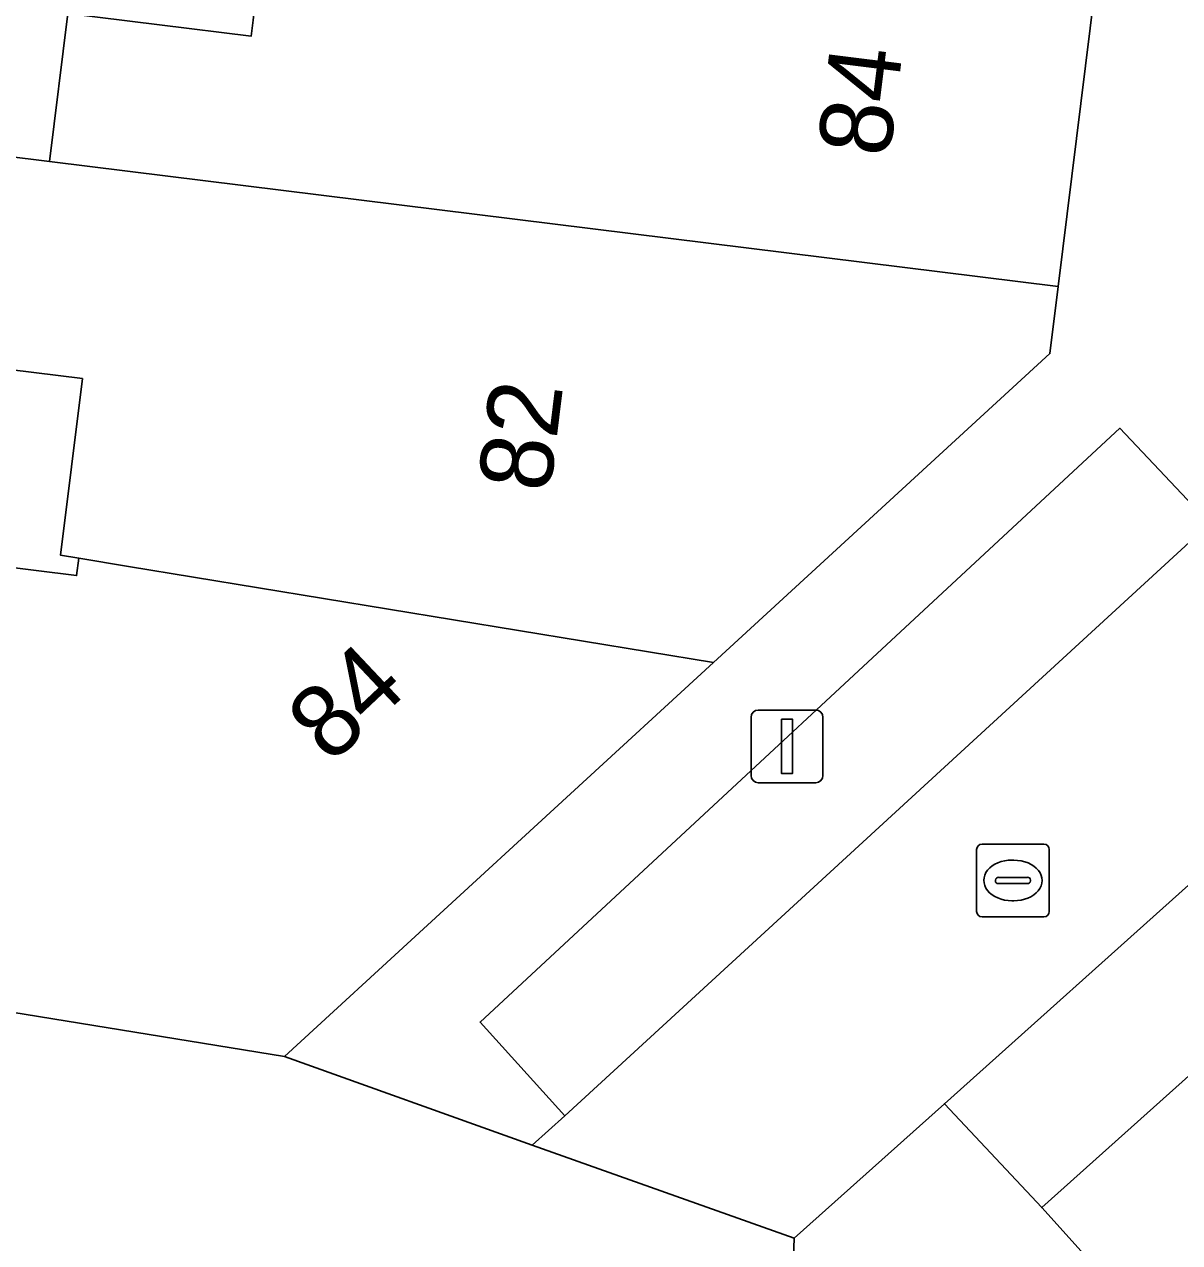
# Model space of a CAD drawing. Extents: x 162172 to 163187, y 382874 to 383685.
# Drawn here: x 162704 to 162719.9, y 383324.93 to 383341.7 of the extents above; entities that cross this region are included whole.
import ezdxf

# ---------------------------------------------------------------- set-up
doc = ezdxf.new("R2010")
doc.units = 0
for name, color, linetype in [('IMGEO_Erf', 7, 'Continuous'), ('IMGEO_Kolk', 7, 'Continuous'), ('IMGEO_Lichtmast', 7, 'Continuous'), ('IMGEO_Pand', 7, 'Continuous'), ('IMGEO_Pand_nummerreeks', 7, 'Continuous'), ('IMGEO_Parkeervlak_open', 7, 'Continuous'), ('IMGEO_Voetpad_open', 7, 'Continuous'), ('IMGEO_Woonerf_open', 7, 'Continuous')]:
    doc.layers.add(name, color=color, linetype=linetype)

msp = doc.modelspace()

# ---------------------------------------------------------------- linework, layer by layer
at = {"layer": 'IMGEO_Erf'}
for points in [[(162701.346, 383340.184), (162704.35, 383339.812), (162704.603, 383341.849), (162707.122, 383341.536), (162707.15, 383341.757), (162707.433, 383344.062), (162707.66, 383345.912), (162705.416, 383346.19), (162705.449, 383346.46), (162702.837, 383346.784)], [(162703.606, 383334.251), (162704.721, 383334.113), (162704.751, 383334.352), (162704.5, 383334.393), (162704.802, 383336.825), (162702.75, 383337.08)]]:
    msp.add_lwpolyline(points, dxfattribs=at)
at = {"layer": 'IMGEO_Kolk'}
for p, q in [((162717.183, 383330.418), (162718.035, 383330.418)), ((162717.108, 383329.492), (162717.108, 383330.344)), ((162718.109, 383330.344), (162718.109, 383329.492)), ((162717.596, 383330.198), (162717.621, 383330.198)), ((162717.367, 383329.912), (162717.367, 383329.924)), ((162717.41, 383329.961), (162717.808, 383329.961)), ((162717.851, 383329.924), (162717.851, 383329.912)), ((162717.805, 383329.875), (162717.407, 383329.875)), ((162717.619, 383329.638), (162717.594, 383329.638)), ((162718.035, 383329.418), (162717.183, 383329.418))]:
    msp.add_line(p, q, dxfattribs=at)
for points in [[(162717.183, 383330.418), (162718.035, 383330.418)], [(162717.108, 383329.492), (162717.108, 383330.344)], [(162718.109, 383330.344), (162718.109, 383329.492)], [(162718.035, 383329.418), (162717.183, 383329.418)]]:
    msp.add_lwpolyline(points, dxfattribs=at)
for centre, radius, start, end in [((162717.185, 383330.342), 0.0765, 91.552, 178.448), ((162717.185, 383330.342), 0.0765, 91.552, 178.448), ((162718.033, 383330.342), 0.0765, 1.552, 88.448), ((162718.033, 383330.342), 0.0765, 1.552, 88.448), ((162717.407, 383329.921), 0.0403, 85.8775, 175.7526), ((162717.812, 383329.923), 0.0386, 1.7309, 96.639), ((162717.404, 383329.911), 0.0366, 178.938, 274.7102), ((162717.808, 383329.918), 0.043, 264.8664, 352.4533), ((162717.185, 383329.494), 0.0765, 181.552, 268.448), ((162717.185, 383329.494), 0.0765, 181.552, 268.448), ((162718.033, 383329.494), 0.0765, 271.552, 358.448), ((162718.033, 383329.494), 0.0765, 271.552, 358.448)]:
    msp.add_arc(centre, radius, start, end, dxfattribs=at)
for centre, major_axis, ratio, start_param, end_param in [((162717.595, 383329.918), (-0.387, 0.002), 0.722429, 4.712389, 7.853982), ((162717.62, 383329.918), (-0.39, 0.002), 0.717154, 1.570796, 4.712389)]:
    msp.add_ellipse(centre, major_axis=major_axis, ratio=ratio, start_param=start_param, end_param=end_param, dxfattribs=at)
at = {"layer": 'IMGEO_Lichtmast'}
for p, q in [((162714.004, 383331.363), (162714.004, 383332.163)), ((162714.004, 383332.163), (162714.004, 383331.363)), ((162714.104, 383332.263), (162714.894, 383332.263)), ((162714.894, 383332.263), (162714.104, 383332.263)), ((162714.994, 383332.163), (162714.994, 383331.363)), ((162714.994, 383331.363), (162714.994, 383332.163)), ((162714.894, 383331.263), (162714.104, 383331.263)), ((162714.104, 383331.263), (162714.894, 383331.263))]:
    msp.add_line(p, q, dxfattribs=at)
msp.add_lwpolyline([(162714.424, 383332.138), (162714.574, 383332.138), (162714.574, 383331.388), (162714.424, 383331.388), (162714.424, 383332.138)], dxfattribs=at)
for centre, start, end in [((162714.104, 383332.163), 90, 180), ((162714.104, 383332.163), 90, 180), ((162714.894, 383332.163), 0, 90), ((162714.894, 383332.163), 360, 90), ((162714.104, 383331.363), 180, 270), ((162714.104, 383331.363), 180, 270), ((162714.894, 383331.363), 270, 0), ((162714.894, 383331.363), 270, 0)]:
    msp.add_arc(centre, 0.1, start, end, dxfattribs=at)
at = {"layer": 'IMGEO_Pand'}
for points in [[(162718.797, 383342.654), (162710.196, 383343.72), (162707.433, 383344.062), (162707.15, 383341.757), (162707.122, 383341.536), (162704.603, 383341.849), (162704.35, 383339.812), (162718.231, 383338.092)], [(162718.231, 383338.092), (162704.35, 383339.812), (162701.346, 383340.184), (162701.024, 383337.584), (162700.988, 383337.299), (162702.589, 383337.1), (162702.75, 383337.08), (162704.802, 383336.825), (162704.5, 383334.393), (162704.751, 383334.352), (162705.436, 383334.24), (162713.487, 383332.918), (162718.117, 383337.17)], [(162704.751, 383334.352), (162704.721, 383334.113), (162703.606, 383334.251), (162703.526, 383334.261), (162702.438, 383334.532), (162698.119, 383335.067), (162695.874, 383335.345), (162694.994, 383329.543), (162707.584, 383327.496), (162713.487, 383332.918), (162705.436, 383334.24)]]:
    msp.add_lwpolyline(points, close=True, dxfattribs=at)
at = {"layer": 'IMGEO_Parkeervlak_open'}
for points in [[(162720.319, 383334.831), (162719.08, 383336.142), (162710.275, 383327.97), (162711.44, 383326.677)], [(162721.36, 383321.691), (162732.572, 383331.719), (162729.204, 383335.445), (162718.005, 383325.416)]]:
    msp.add_lwpolyline(points, close=True, dxfattribs=at)
at = {"layer": 'IMGEO_Voetpad_open'}
for points in [[(162723.651, 383333.101), (162716.666, 383326.845), (162718.005, 383325.416), (162729.204, 383335.445), (162730.584, 383337.129), (162728.36, 383339.697), (162729.628, 383349.61), (162730.854, 383359.187), (162731.506, 383364.279), (162732.235, 383369.982), (162733.029, 383376.181), (162733.746, 383381.785), (162734.425, 383387.093), (162735.137, 383392.66), (162735.762, 383397.544), (162736.167, 383400.709)], [(162722.755, 383374.589), (162722.165, 383369.828), (162721.6, 383365.266), (162721.059, 383360.903), (162720.493, 383356.341), (162719.928, 383351.779), (162719.367, 383347.259), (162719.362, 383347.217), (162718.797, 383342.654), (162718.231, 383338.092), (162718.117, 383337.17), (162713.487, 383332.918), (162707.584, 383327.496), (162710.992, 383326.273), (162711.44, 383326.677), (162710.275, 383327.97), (162719.08, 383336.142), (162720.319, 383334.831)], [(162707.156, 383322.944), (162707.317, 383323.417), (162714.458, 383320.909), (162714.598, 383324.993), (162710.992, 383326.273), (162707.584, 383327.496), (162694.994, 383329.543), (162690.373, 383330.294), (162686.082, 383330.991), (162681.225, 383331.781), (162625.697, 383340.429)], [(162721.36, 383321.691), (162718.005, 383325.416), (162716.666, 383326.845), (162714.598, 383324.993), (162714.458, 383320.909), (162714.293, 383320.493), (162714.596, 383320.371), (162714.898, 383320.247), (162717.594, 383319.136), (162717.895, 383319.007), (162718.196, 383318.877)]]:
    msp.add_lwpolyline(points, dxfattribs=at)
at = {"layer": 'IMGEO_Woonerf_open'}
msp.add_lwpolyline([(162720.319, 383334.831), (162711.44, 383326.677), (162710.992, 383326.273), (162714.598, 383324.993), (162716.666, 383326.845), (162723.651, 383333.101)], dxfattribs=at)

# ---------------------------------------------------------------- texts
at = {"layer": 'IMGEO_Pand_nummerreeks'}
for s, rotation, p in [('84', 82.9299, (162715.908, 383339.854)), ('82', 82.9299, (162711.235, 383335.242)), ('84', 43.3156, (162708.222, 383331.504))]:
    msp.add_text(s, height=1, rotation=rotation, dxfattribs=at).set_placement(p)

doc.saveas('drawing.dxf')
